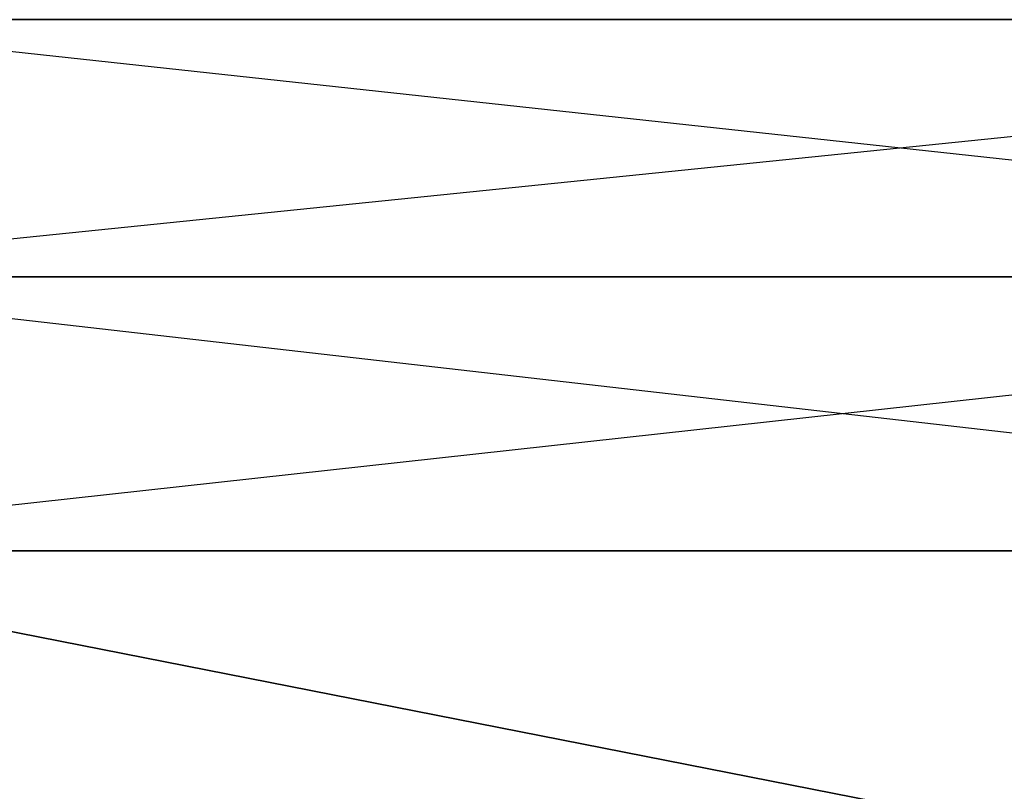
# Model space of a CAD drawing. Header units: centimetres. Extents: x 0.1 to 26.3, y 0 to 13.2.
# Tile 271 of 656: x 2.84058 to 2.85268, y 13.22593 to 13.23541. Entities that reach past the tile are written whole.
import ezdxf

# ---------------------------------------------------------------- set-up
doc = ezdxf.new("R2010")
doc.units = ezdxf.units.CM
doc.header["$LTSCALE"] = 2.54
doc.layers.get('0').update_dxf_attribs({"true_color": 0xff5454})

# ---------------------------------------------------------------- blocks, each defined once
blk = doc.blocks.new('Pojemnik na r_czniki papierowe CRESTO.STL')
at = {"color": 0}
for p, q in [((2.866819, 13.235413, 28.439093), (2.835977, 13.232254, 28.460028)), ((2.866819, 13.235413, 18.139095), (2.835977, 13.232254, 18.160027)), ((2.866819, 13.235413, 29.260907), (2.836895, 13.235413, 29.238821)), ((2.836895, 13.235413, 29.238821), (2.865989, 13.232254, 29.262122)), ((2.836895, 13.235413, 28.461179), (2.866819, 13.235413, 28.439093)), ((2.866819, 13.235413, 18.960905), (2.836895, 13.235413, 18.938821)), ((2.836895, 13.235413, 18.938821), (2.865989, 13.232254, 18.962123)), ((2.836895, 13.235413, 18.161179), (2.866819, 13.235413, 18.139095)), ((2.865989, 13.232254, 28.437878), (2.835414, 13.228886, 28.459323)), ((2.865989, 13.232254, 18.137877), (2.835414, 13.228886, 18.159322)), ((2.865989, 13.232254, 29.262122), (2.835977, 13.232254, 29.239972)), ((2.835977, 13.232254, 29.239972), (2.865481, 13.228886, 29.262869)), ((2.835977, 13.232254, 28.460028), (2.865989, 13.232254, 28.437878)), ((2.865989, 13.232254, 18.962123), (2.835977, 13.232254, 18.939973)), ((2.835977, 13.232254, 18.939973), (2.865481, 13.228886, 18.962868)), ((2.835977, 13.232254, 18.160027), (2.865989, 13.232254, 18.137877)), ((2.853077, 13.225414, 28.445493), (2.835414, 13.228886, 28.459323)), ((2.835414, 13.228886, 28.459323), (2.865481, 13.228886, 28.437131)), ((2.865481, 13.228886, 29.262869), (2.835414, 13.228886, 29.240677)), ((2.835414, 13.228886, 29.240677), (2.853077, 13.225414, 29.254507)), ((2.853077, 13.225414, 18.145491), (2.835414, 13.228886, 18.159322)), ((2.835414, 13.228886, 18.159322), (2.865481, 13.228886, 18.137132)), ((2.865481, 13.228886, 18.962868), (2.835414, 13.228886, 18.940678)), ((2.835414, 13.228886, 18.940678), (2.853077, 13.225414, 18.954509))]:
    blk.add_line(p, q, dxfattribs=at)

msp = doc.modelspace()

# ---------------------------------------------------------------- block references
at = {"color": 0}
msp.add_blockref('Pojemnik na r_czniki papierowe CRESTO.STL', (0, 0), dxfattribs=at)

doc.saveas('drawing.dxf')
